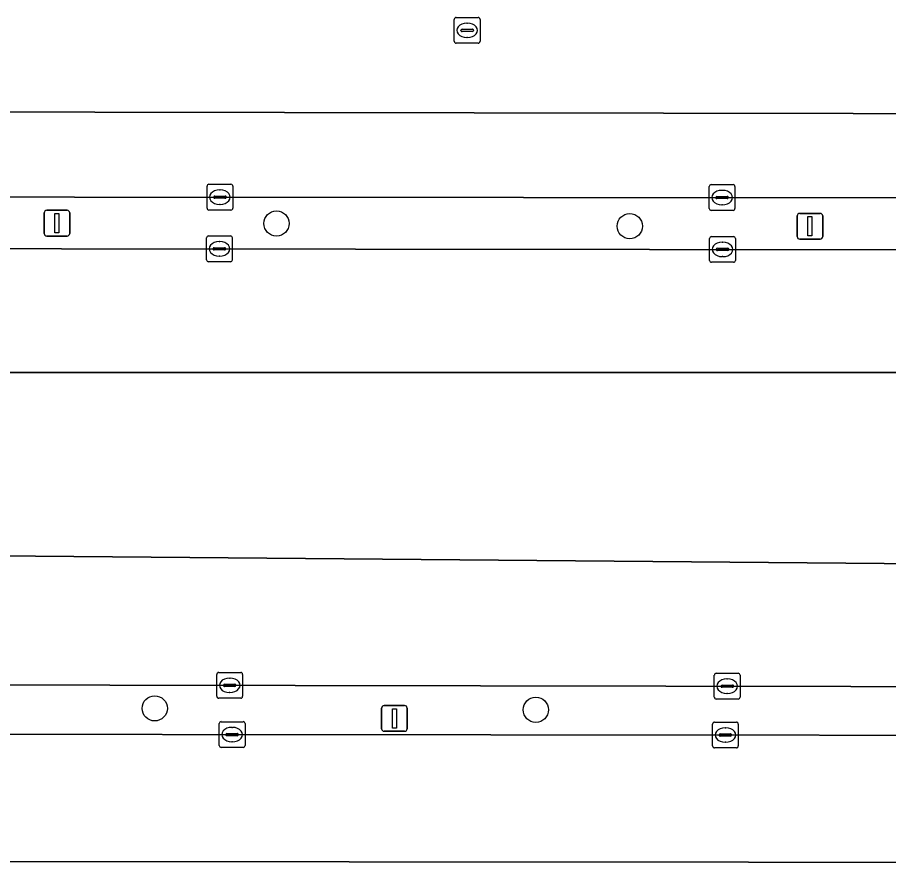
# Model space of a CAD drawing. Extents: x 160203 to 161530, y 379528 to 381797.
# Drawn here: x 161102.96 to 161136.77, y 380787.17 to 380819.95 of the extents above; entities that cross this region are included whole.
import ezdxf

# ---------------------------------------------------------------- set-up
doc = ezdxf.new("R2010")
doc.units = 0
for name, color, linetype in [('IMGEO_Berm_groen', 7, 'Continuous'), ('IMGEO_Boom', 7, 'Continuous'), ('IMGEO_Kolk', 7, 'Continuous'), ('IMGEO_Lichtmast', 7, 'Continuous'), ('IMGEO_Parkeervlak_gesloten', 7, 'Continuous'), ('IMGEO_Rijbaan_lokaal_open', 7, 'Continuous'), ('IMGEO_Rioolput', 7, 'Continuous'), ('IMGEO_Voetpad_open', 7, 'Continuous')]:
    doc.layers.add(name, color=color, linetype=linetype)

msp = doc.modelspace()

# ---------------------------------------------------------------- linework, layer by layer
at = {"layer": 'IMGEO_Berm_groen'}
for points in [[(161149.689, 380793.977), (161070.574, 380794.12)], [(161070.315, 380792.172), (161146.833, 380792.104), (161149.358, 380792.102)]]:
    msp.add_lwpolyline(points, dxfattribs=at)
at = {"layer": 'IMGEO_Boom'}
for centre in [(161113.012, 380811.963), (161126.724, 380811.859), (161108.287, 380793.154), (161123.078, 380793.099)]:
    msp.add_circle(centre, 0.489, dxfattribs=at)
at = {"layer": 'IMGEO_Kolk'}
for p, q in [((161110.317, 380812.557), (161110.317, 380813.409)), ((161110.392, 380813.483), (161111.244, 380813.483)), ((161111.318, 380813.409), (161111.318, 380812.557)), ((161129.881, 380813.468), (161130.733, 380813.468)), ((161110.805, 380813.263), (161110.83, 380813.263)), ((161129.806, 380812.542), (161129.806, 380813.394)), ((161130.294, 380813.248), (161130.319, 380813.248)), ((161130.807, 380813.394), (161130.807, 380812.542)), ((161110.576, 380812.977), (161110.576, 380812.989)), ((161111.014, 380812.94), (161110.616, 380812.94)), ((161110.619, 380813.026), (161111.017, 380813.026)), ((161111.06, 380812.989), (161111.06, 380812.977)), ((161130.065, 380812.962), (161130.065, 380812.974)), ((161130.503, 380812.925), (161130.105, 380812.925)), ((161130.108, 380813.011), (161130.506, 380813.011)), ((161130.549, 380812.974), (161130.549, 380812.962)), ((161111.244, 380812.483), (161110.392, 380812.483)), ((161110.828, 380812.703), (161110.803, 380812.703)), ((161130.733, 380812.468), (161129.881, 380812.468)), ((161130.317, 380812.688), (161130.292, 380812.688)), ((161110.297, 380810.552), (161110.297, 380811.404)), ((161110.372, 380811.478), (161111.224, 380811.478)), ((161111.298, 380811.404), (161111.298, 380810.552)), ((161129.824, 380810.53), (161129.824, 380811.382)), ((161129.899, 380811.456), (161130.751, 380811.456)), ((161130.825, 380811.382), (161130.825, 380810.53)), ((161110.785, 380811.258), (161110.81, 380811.258)), ((161130.312, 380811.236), (161130.337, 380811.236)), ((161110.556, 380810.972), (161110.556, 380810.984)), ((161110.994, 380810.935), (161110.596, 380810.935)), ((161110.599, 380811.021), (161110.997, 380811.021)), ((161110.808, 380810.698), (161110.783, 380810.698)), ((161111.04, 380810.984), (161111.04, 380810.972)), ((161130.083, 380810.95), (161130.083, 380810.962)), ((161130.521, 380810.913), (161130.123, 380810.913)), ((161130.126, 380810.999), (161130.524, 380810.999)), ((161130.567, 380810.962), (161130.567, 380810.95)), ((161111.224, 380810.478), (161110.372, 380810.478)), ((161130.751, 380810.456), (161129.899, 380810.456)), ((161130.335, 380810.676), (161130.31, 380810.676)), ((161110.695, 380793.621), (161110.695, 380794.473)), ((161110.77, 380794.547), (161111.622, 380794.547)), ((161111.696, 380794.473), (161111.696, 380793.621)), ((161130.081, 380794.513), (161130.933, 380794.513)), ((161111.183, 380794.327), (161111.208, 380794.327)), ((161130.006, 380793.587), (161130.006, 380794.439)), ((161130.494, 380794.293), (161130.519, 380794.293)), ((161131.007, 380794.439), (161131.007, 380793.587)), ((161110.954, 380794.041), (161110.954, 380794.053)), ((161111.392, 380794.004), (161110.994, 380794.004)), ((161110.997, 380794.09), (161111.395, 380794.09)), ((161111.438, 380794.053), (161111.438, 380794.041)), ((161130.265, 380794.007), (161130.265, 380794.019)), ((161130.703, 380793.97), (161130.305, 380793.97)), ((161130.308, 380794.056), (161130.706, 380794.056)), ((161130.749, 380794.019), (161130.749, 380794.007)), ((161111.622, 380793.547), (161110.77, 380793.547)), ((161111.206, 380793.767), (161111.181, 380793.767)), ((161130.933, 380793.513), (161130.081, 380793.513)), ((161130.517, 380793.733), (161130.492, 380793.733)), ((161110.789, 380791.711), (161110.789, 380792.563)), ((161110.864, 380792.637), (161111.716, 380792.637)), ((161111.79, 380792.563), (161111.79, 380791.711)), ((161129.935, 380791.694), (161129.935, 380792.546)), ((161130.01, 380792.62), (161130.862, 380792.62)), ((161130.936, 380792.546), (161130.936, 380791.694)), ((161111.048, 380792.131), (161111.048, 380792.143)), ((161111.091, 380792.18), (161111.489, 380792.18)), ((161111.277, 380792.417), (161111.302, 380792.417)), ((161111.532, 380792.143), (161111.532, 380792.131)), ((161130.194, 380792.114), (161130.194, 380792.126)), ((161130.237, 380792.163), (161130.635, 380792.163)), ((161130.423, 380792.4), (161130.448, 380792.4)), ((161130.678, 380792.126), (161130.678, 380792.114)), ((161111.486, 380792.094), (161111.088, 380792.094)), ((161111.3, 380791.857), (161111.275, 380791.857)), ((161130.632, 380792.077), (161130.234, 380792.077)), ((161130.446, 380791.84), (161130.421, 380791.84)), ((161111.716, 380791.637), (161110.864, 380791.637)), ((161130.862, 380791.62), (161130.01, 380791.62))]:
    msp.add_line(p, q, dxfattribs=at)
for points in [[(161110.317, 380812.557), (161110.317, 380813.409)], [(161110.392, 380813.483), (161111.244, 380813.483)], [(161111.318, 380813.409), (161111.318, 380812.557)], [(161129.881, 380813.468), (161130.733, 380813.468)], [(161129.806, 380812.542), (161129.806, 380813.394)], [(161130.807, 380813.394), (161130.807, 380812.542)], [(161111.244, 380812.483), (161110.392, 380812.483)], [(161130.733, 380812.468), (161129.881, 380812.468)], [(161110.297, 380810.552), (161110.297, 380811.404)], [(161110.372, 380811.478), (161111.224, 380811.478)], [(161111.298, 380811.404), (161111.298, 380810.552)], [(161129.824, 380810.53), (161129.824, 380811.382)], [(161129.899, 380811.456), (161130.751, 380811.456)], [(161130.825, 380811.382), (161130.825, 380810.53)], [(161111.224, 380810.478), (161110.372, 380810.478)], [(161130.751, 380810.456), (161129.899, 380810.456)], [(161110.695, 380793.621), (161110.695, 380794.473)], [(161110.77, 380794.547), (161111.622, 380794.547)], [(161111.696, 380794.473), (161111.696, 380793.621)], [(161130.081, 380794.513), (161130.933, 380794.513)], [(161130.006, 380793.587), (161130.006, 380794.439)], [(161131.007, 380794.439), (161131.007, 380793.587)], [(161111.622, 380793.547), (161110.77, 380793.547)], [(161130.933, 380793.513), (161130.081, 380793.513)], [(161110.789, 380791.711), (161110.789, 380792.563)], [(161110.864, 380792.637), (161111.716, 380792.637)], [(161111.79, 380792.563), (161111.79, 380791.711)], [(161129.935, 380791.694), (161129.935, 380792.546)], [(161130.01, 380792.62), (161130.862, 380792.62)], [(161130.936, 380792.546), (161130.936, 380791.694)], [(161111.716, 380791.637), (161110.864, 380791.637)], [(161130.862, 380791.62), (161130.01, 380791.62)]]:
    msp.add_lwpolyline(points, dxfattribs=at)
for centre, radius, start, end in [((161110.394, 380813.407), 0.0765, 91.552, 178.448), ((161110.394, 380813.407), 0.0765, 91.552, 178.448), ((161111.242, 380813.407), 0.0765, 1.552, 88.448), ((161111.242, 380813.407), 0.0765, 1.552, 88.448), ((161129.883, 380813.392), 0.0765, 91.552, 178.448), ((161129.883, 380813.392), 0.0765, 91.552, 178.448), ((161130.731, 380813.392), 0.0765, 1.552, 88.448), ((161130.731, 380813.392), 0.0765, 1.552, 88.448), ((161110.616, 380812.986), 0.0403, 85.8775, 175.7526), ((161110.613, 380812.976), 0.0366, 178.938, 274.7102), ((161111.017, 380812.983), 0.043, 264.8664, 352.4533), ((161111.021, 380812.988), 0.0386, 1.7309, 96.639), ((161130.105, 380812.971), 0.0403, 85.8775, 175.7526), ((161130.102, 380812.961), 0.0366, 178.938, 274.7102), ((161130.506, 380812.968), 0.043, 264.8664, 352.4533), ((161130.51, 380812.973), 0.0386, 1.7309, 96.639), ((161110.394, 380812.559), 0.0765, 181.552, 268.448), ((161110.394, 380812.559), 0.0765, 181.552, 268.448), ((161111.242, 380812.559), 0.0765, 271.552, 358.448), ((161111.242, 380812.559), 0.0765, 271.552, 358.448), ((161129.883, 380812.544), 0.0765, 181.552, 268.448), ((161129.883, 380812.544), 0.0765, 181.552, 268.448), ((161130.731, 380812.544), 0.0765, 271.552, 358.448), ((161130.731, 380812.544), 0.0765, 271.552, 358.448), ((161110.374, 380811.402), 0.0765, 91.552, 178.448), ((161110.374, 380811.402), 0.0765, 91.552, 178.448), ((161111.222, 380811.402), 0.0765, 1.552, 88.448), ((161111.222, 380811.402), 0.0765, 1.552, 88.448), ((161129.901, 380811.38), 0.0765, 91.552, 178.448), ((161129.901, 380811.38), 0.0765, 91.552, 178.448), ((161130.749, 380811.38), 0.0765, 1.552, 88.448), ((161130.749, 380811.38), 0.0765, 1.552, 88.448), ((161110.596, 380810.981), 0.0403, 85.8775, 175.7526), ((161110.593, 380810.971), 0.0366, 178.938, 274.7102), ((161110.997, 380810.978), 0.043, 264.8664, 352.4533), ((161111.001, 380810.983), 0.0386, 1.7309, 96.639), ((161130.123, 380810.959), 0.0403, 85.8775, 175.7526), ((161130.12, 380810.949), 0.0366, 178.938, 274.7102), ((161130.524, 380810.956), 0.043, 264.8664, 352.4533), ((161130.528, 380810.961), 0.0386, 1.7309, 96.639), ((161110.374, 380810.554), 0.0765, 181.552, 268.448), ((161110.374, 380810.554), 0.0765, 181.552, 268.448), ((161111.222, 380810.554), 0.0765, 271.552, 358.448), ((161111.222, 380810.554), 0.0765, 271.552, 358.448), ((161129.901, 380810.532), 0.0765, 181.552, 268.448), ((161129.901, 380810.532), 0.0765, 181.552, 268.448), ((161130.749, 380810.532), 0.0765, 271.552, 358.448), ((161130.749, 380810.532), 0.0765, 271.552, 358.448), ((161110.772, 380794.471), 0.0765, 91.552, 178.448), ((161110.772, 380794.471), 0.0765, 91.552, 178.448), ((161111.62, 380794.471), 0.0765, 1.552, 88.448), ((161111.62, 380794.471), 0.0765, 1.552, 88.448), ((161130.083, 380794.437), 0.0765, 91.552, 178.448), ((161130.083, 380794.437), 0.0765, 91.552, 178.448), ((161130.931, 380794.437), 0.0765, 1.552, 88.448), ((161130.931, 380794.437), 0.0765, 1.552, 88.448), ((161110.994, 380794.05), 0.0403, 85.8775, 175.7526), ((161110.991, 380794.04), 0.0366, 178.938, 274.7102), ((161111.395, 380794.047), 0.043, 264.8664, 352.4533), ((161111.399, 380794.052), 0.0386, 1.7309, 96.639), ((161130.305, 380794.016), 0.0403, 85.8775, 175.7526), ((161130.302, 380794.006), 0.0366, 178.938, 274.7102), ((161130.706, 380794.013), 0.043, 264.8664, 352.4533), ((161130.71, 380794.018), 0.0386, 1.7309, 96.639), ((161110.772, 380793.623), 0.0765, 181.552, 268.448), ((161110.772, 380793.623), 0.0765, 181.552, 268.448), ((161111.62, 380793.623), 0.0765, 271.552, 358.448), ((161111.62, 380793.623), 0.0765, 271.552, 358.448), ((161130.083, 380793.589), 0.0765, 181.552, 268.448), ((161130.083, 380793.589), 0.0765, 181.552, 268.448), ((161130.931, 380793.589), 0.0765, 271.552, 358.448), ((161130.931, 380793.589), 0.0765, 271.552, 358.448), ((161110.866, 380792.561), 0.0765, 91.552, 178.448), ((161110.866, 380792.561), 0.0765, 91.552, 178.448), ((161111.714, 380792.561), 0.0765, 1.552, 88.448), ((161111.714, 380792.561), 0.0765, 1.552, 88.448), ((161130.012, 380792.544), 0.0765, 91.552, 178.448), ((161130.012, 380792.544), 0.0765, 91.552, 178.448), ((161130.86, 380792.544), 0.0765, 1.552, 88.448), ((161130.86, 380792.544), 0.0765, 1.552, 88.448), ((161111.088, 380792.14), 0.0403, 85.8775, 175.7526), ((161111.085, 380792.13), 0.0366, 178.938, 274.7102), ((161111.489, 380792.137), 0.043, 264.8664, 352.4533), ((161111.493, 380792.142), 0.0386, 1.7309, 96.639), ((161130.234, 380792.123), 0.0403, 85.8775, 175.7526), ((161130.231, 380792.113), 0.0366, 178.938, 274.7102), ((161130.635, 380792.12), 0.043, 264.8664, 352.4533), ((161130.639, 380792.125), 0.0386, 1.7309, 96.639), ((161110.866, 380791.713), 0.0765, 181.552, 268.448), ((161110.866, 380791.713), 0.0765, 181.552, 268.448), ((161111.714, 380791.713), 0.0765, 271.552, 358.448), ((161111.714, 380791.713), 0.0765, 271.552, 358.448), ((161130.012, 380791.696), 0.0765, 181.552, 268.448), ((161130.012, 380791.696), 0.0765, 181.552, 268.448), ((161130.86, 380791.696), 0.0765, 271.552, 358.448), ((161130.86, 380791.696), 0.0765, 271.552, 358.448)]:
    msp.add_arc(centre, radius, start, end, dxfattribs=at)
for centre, major_axis, ratio, start_param, end_param in [((161110.804, 380812.983), (-0.387, 0.002), 0.722429, 4.712389, 7.853982), ((161110.829, 380812.983), (-0.39, 0.002), 0.717154, 1.570796, 4.712389), ((161130.293, 380812.968), (-0.387, 0.002), 0.722429, 4.712389, 7.853982), ((161130.318, 380812.968), (-0.39, 0.002), 0.717154, 1.570796, 4.712389), ((161110.784, 380810.978), (-0.387, 0.002), 0.722429, 4.712389, 7.853982), ((161110.809, 380810.978), (-0.39, 0.002), 0.717154, 1.570796, 4.712389), ((161130.311, 380810.956), (-0.387, 0.002), 0.722429, 4.712389, 7.853982), ((161130.336, 380810.956), (-0.39, 0.002), 0.717154, 1.570796, 4.712389), ((161111.182, 380794.047), (-0.387, 0.002), 0.722429, 4.712389, 7.853982), ((161111.207, 380794.047), (-0.39, 0.002), 0.717154, 1.570796, 4.712389), ((161130.493, 380794.013), (-0.387, 0.002), 0.722429, 4.712389, 7.853982), ((161130.518, 380794.013), (-0.39, 0.002), 0.717154, 1.570796, 4.712389), ((161111.276, 380792.137), (-0.387, 0.002), 0.722429, 4.712389, 7.853982), ((161111.301, 380792.137), (-0.39, 0.002), 0.717154, 1.570796, 4.712389), ((161130.422, 380792.12), (-0.387, 0.002), 0.722429, 4.712389, 7.853982), ((161130.447, 380792.12), (-0.39, 0.002), 0.717154, 1.570796, 4.712389)]:
    msp.add_ellipse(centre, major_axis=major_axis, ratio=ratio, start_param=start_param, end_param=end_param, dxfattribs=at)
at = {"layer": 'IMGEO_Lichtmast'}
for p, q in [((161104.095, 380812.474), (161104.885, 380812.474)), ((161104.885, 380812.474), (161104.095, 380812.474)), ((161103.995, 380811.574), (161103.995, 380812.374)), ((161103.995, 380812.374), (161103.995, 380811.574)), ((161104.985, 380812.374), (161104.985, 380811.574)), ((161104.985, 380811.574), (161104.985, 380812.374)), ((161133.221, 380811.453), (161133.221, 380812.253)), ((161133.221, 380812.253), (161133.221, 380811.453)), ((161133.321, 380812.353), (161134.111, 380812.353)), ((161134.111, 380812.353), (161133.321, 380812.353)), ((161134.211, 380812.253), (161134.211, 380811.453)), ((161134.211, 380811.453), (161134.211, 380812.253)), ((161104.885, 380811.474), (161104.095, 380811.474)), ((161104.095, 380811.474), (161104.885, 380811.474)), ((161134.111, 380811.353), (161133.321, 380811.353)), ((161133.321, 380811.353), (161134.111, 380811.353)), ((161117.094, 380792.363), (161117.094, 380793.163)), ((161117.094, 380793.163), (161117.094, 380792.363)), ((161117.194, 380793.263), (161117.984, 380793.263)), ((161117.984, 380793.263), (161117.194, 380793.263)), ((161118.084, 380793.163), (161118.084, 380792.363)), ((161118.084, 380792.363), (161118.084, 380793.163)), ((161117.984, 380792.263), (161117.194, 380792.263)), ((161117.194, 380792.263), (161117.984, 380792.263))]:
    msp.add_line(p, q, dxfattribs=at)
for points in [[(161104.415, 380812.349), (161104.565, 380812.349), (161104.565, 380811.599), (161104.415, 380811.599), (161104.415, 380812.349)], [(161133.641, 380812.228), (161133.791, 380812.228), (161133.791, 380811.478), (161133.641, 380811.478), (161133.641, 380812.228)], [(161117.514, 380793.138), (161117.664, 380793.138), (161117.664, 380792.388), (161117.514, 380792.388), (161117.514, 380793.138)]]:
    msp.add_lwpolyline(points, dxfattribs=at)
for centre, start, end in [((161104.095, 380812.374), 90, 180), ((161104.095, 380812.374), 90, 180), ((161104.885, 380812.374), 0, 90), ((161104.885, 380812.374), 360, 90), ((161133.321, 380812.253), 90, 180), ((161133.321, 380812.253), 90, 180), ((161134.111, 380812.253), 0, 90), ((161134.111, 380812.253), 360, 90), ((161104.095, 380811.574), 180, 270), ((161104.095, 380811.574), 180, 270), ((161104.885, 380811.574), 270, 0), ((161104.885, 380811.574), 270, 0), ((161133.321, 380811.453), 180, 270), ((161133.321, 380811.453), 180, 270), ((161134.111, 380811.453), 270, 0), ((161134.111, 380811.453), 270, 0), ((161117.194, 380793.163), 90, 180), ((161117.194, 380793.163), 90, 180), ((161117.984, 380793.163), 0, 90), ((161117.984, 380793.163), 360, 90), ((161117.194, 380792.363), 180, 270), ((161117.194, 380792.363), 180, 270), ((161117.984, 380792.363), 270, 0), ((161117.984, 380792.363), 270, 0)]:
    msp.add_arc(centre, 0.1, start, end, dxfattribs=at)
at = {"layer": 'IMGEO_Parkeervlak_gesloten'}
for points in [[(161069.164, 380813.011), (161070.29, 380813.011), (161157.464, 380812.947), (161157.464, 380816.192), (161069.164, 380816.348)], [(161161.732, 380810.919), (161070.409, 380811.023), (161069.145, 380811.023), (161069.145, 380806.183), (161161.732, 380806.183)]]:
    msp.add_lwpolyline(points, close=True, dxfattribs=at)
msp.add_lwpolyline([(161070.574, 380794.12), (161149.689, 380793.977), (161151.585, 380793.966), (161151.585, 380798.64), (161069.19, 380799.358), (161069.309, 380787.241), (161146.833, 380787.172), (161146.833, 380792.104), (161070.315, 380792.172)], dxfattribs=at)
at = {"layer": 'IMGEO_Rijbaan_lokaal_open'}
for points in [[(161070.29, 380813.011), (161069.164, 380813.011), (161069.164, 380816.348), (161157.464, 380816.192)], [(161163.726, 380810.917), (161161.732, 380810.919), (161161.732, 380806.183), (161069.145, 380806.183), (161069.145, 380811.023), (161070.409, 380811.023)], [(161149.358, 380792.102), (161146.833, 380792.104), (161146.833, 380787.172), (161069.309, 380787.241), (161069.19, 380799.358), (161151.585, 380798.64)]]:
    msp.add_lwpolyline(points, dxfattribs=at)
at = {"layer": 'IMGEO_Rioolput'}
for p, q in [((161119.914, 380819.028), (161119.914, 380819.88)), ((161119.989, 380819.954), (161120.841, 380819.954)), ((161120.915, 380819.88), (161120.915, 380819.028)), ((161120.216, 380819.497), (161120.614, 380819.497)), ((161120.402, 380819.734), (161120.427, 380819.734)), ((161120.173, 380819.448), (161120.173, 380819.46)), ((161120.611, 380819.411), (161120.213, 380819.411)), ((161120.425, 380819.174), (161120.4, 380819.174)), ((161120.657, 380819.46), (161120.657, 380819.448)), ((161120.841, 380818.954), (161119.989, 380818.954))]:
    msp.add_line(p, q, dxfattribs=at)
for points in [[(161119.914, 380819.028), (161119.914, 380819.88)], [(161119.989, 380819.954), (161120.841, 380819.954)], [(161120.915, 380819.88), (161120.915, 380819.028)], [(161120.841, 380818.954), (161119.989, 380818.954)]]:
    msp.add_lwpolyline(points, dxfattribs=at)
for centre, radius, start, end in [((161119.991, 380819.878), 0.0765, 91.552, 178.448), ((161119.991, 380819.878), 0.0765, 91.552, 178.448), ((161120.839, 380819.878), 0.0765, 1.552, 88.448), ((161120.839, 380819.878), 0.0765, 1.552, 88.448), ((161120.213, 380819.457), 0.0403, 85.8775, 175.7526), ((161120.618, 380819.459), 0.0386, 1.7309, 96.639), ((161120.21, 380819.447), 0.0366, 178.938, 274.7102), ((161120.614, 380819.454), 0.043, 264.8664, 352.4533), ((161119.991, 380819.03), 0.0765, 181.552, 268.448), ((161119.991, 380819.03), 0.0765, 181.552, 268.448), ((161120.839, 380819.03), 0.0765, 271.552, 358.448), ((161120.839, 380819.03), 0.0765, 271.552, 358.448)]:
    msp.add_arc(centre, radius, start, end, dxfattribs=at)
for centre, major_axis, ratio, start_param, end_param in [((161120.401, 380819.454), (-0.387, 0.002), 0.722429, 4.712389, 7.853982), ((161120.426, 380819.454), (-0.39, 0.002), 0.717154, 1.570796, 4.712389)]:
    msp.add_ellipse(centre, major_axis=major_axis, ratio=ratio, start_param=start_param, end_param=end_param, dxfattribs=at)
at = {"layer": 'IMGEO_Voetpad_open'}
for points in [[(161163.859, 380812.942), (161157.464, 380812.947), (161070.29, 380813.011)], [(161070.409, 380811.023), (161161.732, 380810.919), (161163.726, 380810.917)]]:
    msp.add_lwpolyline(points, dxfattribs=at)

doc.saveas('drawing.dxf')
